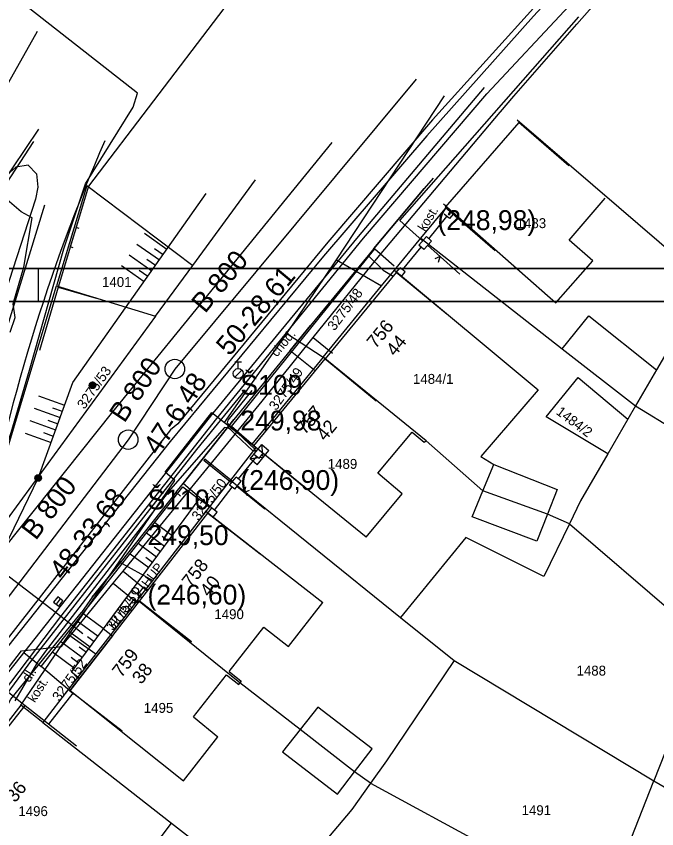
# Model space of a CAD drawing. Extents: x -601580 to 4, y -1204314 to 4.
# Drawn here: x -599625.4 to -599576.9, y -1204061.9 to -1204000.4 of the extents above; entities that cross this region are included whole.
import ezdxf

# ---------------------------------------------------------------- set-up
doc = ezdxf.new("R2010")
doc.units = 0
for name, color, linetype in [('00-EON NN', 7, 'Continuous'), ('00-INNOGY-NTL', 7, 'Continuous'), ('00-KN-HRANICE PARCEL', 7, 'Continuous'), ('00-KN-PARC. CISLA', 7, 'Continuous'), ('00-KN-VNITRNI KRESBA', 7, 'Continuous'), ('00-POLOHOPIS', 7, 'Continuous'), ('00-RAZÍTKO', 7, 'Continuous'), ('00-SITE KOM. KABEL', 7, 'Continuous'), ('00-VAK-KANAL-POTRUBI', 7, 'Continuous'), ('00-VAK-VODA-RAD IGIS', 7, 'Continuous'), ('Vrstva 25', 7, 'Continuous'), ('Vrstva 27', 7, 'Continuous'), ('Vrstva 28', 7, 'Continuous'), ('Vrstva 40', 7, 'Continuous'), ('Vrstva 6', 7, 'Continuous'), ('Vrstva 9', 7, 'Continuous')]:
    doc.layers.add(name, color=color, linetype=linetype)

# ---------------------------------------------------------------- blocks, each defined once
blk = doc.blocks.new('6.01A_962')
at = {"layer": 'Vrstva 25'}
for radius in [0.25, 0.2, 0.15, 0.1, 0.05]:
    blk.add_circle((0, 0), radius, dxfattribs=at)
blk = doc.blocks.new('6.01A_964')
at = {"layer": 'Vrstva 25'}
for radius in [0.25, 0.2, 0.15, 0.1, 0.05]:
    blk.add_circle((0, 0), radius, dxfattribs=at)
blk = doc.blocks.new('6.14A_118')
at = {"layer": 'Vrstva 28'}
blk.add_circle((0, 0), 0.25, dxfattribs=at)
blk = doc.blocks.new('6.30_56')
at = {"layer": 'Vrstva 27'}
blk.add_line((-0.25, 0), (0.25, 0), dxfattribs=at)
blk.add_lwpolyline([(-0.25, -0.251), (0.251, -0.25), (0.25, 0.251), (-0.251, 0.25)], close=True, dxfattribs=at)
blk = doc.blocks.new('6.13_80')
at = {"layer": 'Vrstva 28'}
for p, q in [((-0.25, 0.875), (0.25, 0.875)), ((0, 0.375), (0, 0.875)), ((-0.258, -0.272), (0.272, 0.258))]:
    blk.add_line(p, q, dxfattribs=at)
blk.add_circle((0, 0), 0.375, dxfattribs=at)
blk = doc.blocks.new('DL_6')
at = {"layer": 'Vrstva 40'}
blk.add_text('dl.', height=0.75, rotation=360, dxfattribs=at).set_placement((-0.174, -0.375))
blk = doc.blocks.new('VCHOD_1538')
at = {"layer": 'Vrstva 6'}
blk.add_line((0, 0.25), (0, 0), dxfattribs=at)
blk = doc.blocks.new('VCHOD_1540')
at = {"layer": 'Vrstva 6'}
blk.add_line((0, 0.25), (0, 0), dxfattribs=at)
blk = doc.blocks.new('NN630')
at = {"layer": 'Vrstva 9'}
for points in [[(-3, -700), (-703, 0)], [(-703, -700), (-703, 0), (697, 0), (697, -700)], [(-3, -700), (697, 0)], [(-703, -700), (697, -700)]]:
    blk.add_lwpolyline(points, dxfattribs=at)

msp = doc.modelspace()

# ---------------------------------------------------------------- linework, layer by layer
for points in [[(-599518.659, -1204168.008), (-599518.659, -1204019.508), (-599728.659, -1204019.508), (-599728.659, -1204168.008)], [(-599521.159, -1204165.508), (-599521.159, -1204022.008), (-599726.159, -1204022.008), (-599726.159, -1204165.508)]]:
    msp.add_lwpolyline(points, close=True)
for points in [[(-599623.709, -1204165.508), (-599623.709, -1204168.008), (-599518.659, -1204168.008), (-599518.659, -1204019.508), (-599623.709, -1204019.508), (-599623.709, -1204022.008)], [(-599621.209, -1204165.508), (-599521.159, -1204165.508), (-599521.159, -1204022.008), (-599621.209, -1204022.008)]]:
    msp.add_lwpolyline(points)
at = {"layer": '00-EON NN'}
for points in [[(-599640.793, -1204072.36), (-599631.81, -1204059.488), (-599624.178, -1204049.131), (-599611.694, -1204033.201), (-599608.009, -1204028.683)], [(-599607.551, -1204028.727), (-599609.359, -1204030.966), (-599609.409, -1204031.166), (-599608.592, -1204031.966), (-599607.34, -1204033.133), (-599607.226, -1204033.356), (-599607.481, -1204033.276), (-599608.73, -1204032.11), (-599609.134, -1204031.709), (-599609.304, -1204031.583), (-599609.603, -1204031.525), (-599613.692, -1204036.196), (-599616.169, -1204039.386), (-599618.249, -1204042.086), (-599622.999, -1204048.236), (-599623.769, -1204049.286), (-599625.46, -1204052.206)]]:
    msp.add_lwpolyline(points, dxfattribs=at)
at = {"layer": '00-INNOGY-NTL'}
for p, q in [((-599602.89, -1204024.726), (-599601.44, -1204025.896)), ((-599617.27, -1204042.386), (-599615.51, -1204043.826)), ((-599618.03, -1204043.316), (-599616.25, -1204044.776))]:
    msp.add_line(p, q, dxfattribs=at)
msp.add_lwpolyline([(-599639.42, -1204068.056), (-599633.06, -1204058.986), (-599628.54, -1204053.066), (-599624.97, -1204048.416), (-599621.94, -1204048.086), (-599618.03, -1204043.316), (-599617.27, -1204042.386), (-599606.76, -1204029.536), (-599602.89, -1204024.726), (-599597.89, -1204018.516), (-599588.752, -1204007.679), (-599588.721, -1204007.642), (-599587.72, -1204006.456), (-599582.95, -1204001.026), (-599580.65, -1203998.396), (-599573.21, -1203990.296)], dxfattribs=at)
at = {"layer": '00-KN-HRANICE PARCEL'}
for p, q in [((-599601.139, -1204018.836), (-599592.959, -1204006.436)), ((-599612.009, -1204019.266), (-599607.259, -1204012.796)), ((-599620.019, -1204013.216), (-599622.319, -1204020.806)), ((-599620.019, -1204013.216), (-599612.009, -1204019.266)), ((-599596.739, -1204019.616), (-599594.759, -1204017.216)), ((-599604.899, -1204024.426), (-599601.139, -1204018.836)), ((-599601.139, -1204018.836), (-599597.729, -1204020.816)), ((-599614.819, -1204023.096), (-599612.009, -1204019.266)), ((-599597.729, -1204020.816), (-599596.739, -1204019.616)), ((-599622.319, -1204020.806), (-599614.819, -1204023.096)), ((-599602.149, -1204026.216), (-599597.729, -1204020.816)), ((-599609.619, -1204031.156), (-599604.899, -1204024.426)), ((-599604.899, -1204024.426), (-599602.149, -1204026.216)), ((-599602.149, -1204026.216), (-599607.549, -1204032.796)), ((-599578.509, -1204029.896), (-599579.099, -1204030.906)), ((-599578.509, -1204029.896), (-599568.089, -1204036.296)), ((-599609.619, -1204031.156), (-599607.549, -1204032.796)), ((-599579.099, -1204030.906), (-599580.619, -1204033.526)), ((-599610.999, -1204037.896), (-599609.159, -1204035.516)), ((-599609.159, -1204035.516), (-599596.289, -1204045.896)), ((-599615.039, -1204043.106), (-599610.999, -1204037.896)), ((-599583.509, -1204038.806), (-599573.019, -1204047.846)), ((-599591.339, -1204039.856), (-599596.289, -1204045.896)), ((-599621.389, -1204047.216), (-599617.589, -1204041.686)), ((-599617.589, -1204041.686), (-599615.039, -1204043.106)), ((-599616.199, -1204044.596), (-599615.039, -1204043.106)), ((-599616.199, -1204044.596), (-599619.339, -1204048.656)), ((-599596.289, -1204045.896), (-599592.229, -1204049.166)), ((-599625.029, -1204052.526), (-599621.389, -1204047.216)), ((-599621.389, -1204047.216), (-599619.339, -1204048.656)), ((-599573.019, -1204047.846), (-599577.139, -1204058.256)), ((-599592.229, -1204049.166), (-599577.139, -1204058.256)), ((-599625.029, -1204052.526), (-599632.569, -1204062.156)), ((-599623.349, -1204053.846), (-599625.029, -1204052.526)), ((-599580.939, -1204067.996), (-599577.139, -1204058.256)), ((-599598.559, -1204058.436), (-599599.979, -1204060.426)), ((-599598.559, -1204058.436), (-599580.939, -1204067.996)), ((-599599.979, -1204060.426), (-599605.939, -1204067.446))]:
    msp.add_line(p, q, dxfattribs=at)
for points in [[(-599587.459, -1204008.266), (-599579.769, -1204014.866), (-599575.289, -1204018.716)], [(-599624.459, -1204011.696), (-599625.399, -1204011.826), (-599626.079, -1204012.446), (-599638.069, -1204031.746)], [(-599624.459, -1204011.696), (-599623.829, -1204012.346), (-599623.739, -1204013.336), (-599623.919, -1204014.266), (-599626.759, -1204022.976)], [(-599594.759, -1204017.216), (-599592.799, -1204014.826), (-599593.039, -1204014.646)], [(-599594.759, -1204017.216), (-599584.059, -1204025.566), (-599578.509, -1204029.896)], [(-599614.819, -1204023.096), (-599628.759, -1204042.116), (-599622.319, -1204020.806)], [(-599575.189, -1204024.186), (-599576.919, -1204027.156), (-599578.509, -1204029.896)], [(-599583.509, -1204038.806), (-599585.179, -1204038.086), (-599590.069, -1204036.316), (-599594.359, -1204032.526), (-599602.149, -1204026.216)], [(-599580.619, -1204033.526), (-599585.279, -1204030.716), (-599582.849, -1204027.746), (-599579.099, -1204030.906)], [(-599617.589, -1204041.686), (-599613.369, -1204035.536), (-599614.109, -1204034.896), (-599610.569, -1204030.396), (-599609.619, -1204031.156)], [(-599607.549, -1204032.796), (-599607.229, -1204033.036), (-599609.159, -1204035.516)], [(-599580.619, -1204033.526), (-599582.669, -1204037.066), (-599583.509, -1204038.806)], [(-599583.509, -1204038.806), (-599585.449, -1204042.796), (-599591.339, -1204039.856)], [(-599598.559, -1204058.436), (-599599.769, -1204057.566), (-599603.879, -1204054.386), (-599608.439, -1204050.856), (-599616.199, -1204044.596)], [(-599619.339, -1204048.656), (-599621.419, -1204051.336), (-599623.349, -1204053.846)], [(-599592.229, -1204049.166), (-599597.349, -1204056.736), (-599598.559, -1204058.436)], [(-599623.349, -1204053.846), (-599613.609, -1204061.456), (-599605.939, -1204067.446)], [(-599577.139, -1204058.256), (-599536.449, -1204081.856), (-599529.649, -1204085.836)]]:
    msp.add_lwpolyline(points, dxfattribs=at)
at = {"layer": '00-KN-VNITRNI KRESBA'}
for p, q in [((-599583.539, -1204017.346), (-599580.809, -1204014.186)), ((-599592.799, -1204014.826), (-599584.549, -1204022.106)), ((-599581.729, -1204018.916), (-599583.539, -1204017.346)), ((-599584.549, -1204022.106), (-599581.729, -1204018.916)), ((-599584.059, -1204025.566), (-599582.049, -1204023.076)), ((-599582.049, -1204023.076), (-599576.919, -1204027.156)), ((-599598.019, -1204034.986), (-599595.409, -1204031.876)), ((-599595.409, -1204031.876), (-599594.509, -1204032.636)), ((-599598.879, -1204039.826), (-599607.229, -1204033.036)), ((-599594.509, -1204032.636), (-599594.359, -1204032.526)), ((-599590.069, -1204036.316), (-599589.239, -1204034.326)), ((-599589.239, -1204034.326), (-599584.439, -1204036.226)), ((-599596.159, -1204036.556), (-599598.019, -1204034.986)), ((-599598.879, -1204039.826), (-599596.159, -1204036.556)), ((-599590.879, -1204038.276), (-599590.069, -1204036.316)), ((-599584.439, -1204036.226), (-599585.179, -1204038.086)), ((-599610.999, -1204037.896), (-599602.179, -1204044.766)), ((-599585.989, -1204040.136), (-599590.879, -1204038.276)), ((-599585.179, -1204038.086), (-599585.989, -1204040.136)), ((-599604.779, -1204048.096), (-599602.179, -1204044.766)), ((-599609.259, -1204049.986), (-599606.639, -1204046.646)), ((-599606.639, -1204046.646), (-599604.779, -1204048.096)), ((-599611.959, -1204053.426), (-599609.459, -1204050.246)), ((-599609.459, -1204050.246), (-599608.529, -1204050.976)), ((-599609.259, -1204049.986), (-599608.339, -1204050.716)), ((-599608.529, -1204050.976), (-599608.439, -1204050.856)), ((-599608.339, -1204050.716), (-599608.439, -1204050.856)), ((-599621.419, -1204051.336), (-599612.719, -1204058.266)), ((-599602.539, -1204052.696), (-599603.879, -1204054.386)), ((-599598.439, -1204055.826), (-599602.539, -1204052.696)), ((-599611.959, -1204053.426), (-599610.119, -1204054.936)), ((-599603.879, -1204054.386), (-599605.209, -1204056.076)), ((-599612.719, -1204058.266), (-599610.119, -1204054.936)), ((-599599.769, -1204057.566), (-599598.439, -1204055.826)), ((-599605.209, -1204056.076), (-599601.059, -1204059.256)), ((-599601.059, -1204059.256), (-599599.769, -1204057.566)), ((-599616.829, -1204065.636), (-599613.609, -1204061.456))]:
    msp.add_line(p, q, dxfattribs=at)
msp.add_lwpolyline([(-599596.739, -1204019.616), (-599585.879, -1204028.686), (-599590.219, -1204033.726), (-599589.239, -1204034.326)], dxfattribs=at)
at = {"layer": '00-POLOHOPIS'}
for p, q in [((-599596.35, -1204015.861), (-599582.8, -1204000.45)), ((-599599.474, -1204017.072), (-599589.948, -1204005.805)), ((-599624.06, -1204009.892), (-599630.716, -1204020.105)), ((-599618.069, -1204030.352), (-599601.467, -1204009.969)), ((-599629.154, -1204034.01), (-599623.197, -1204014.673)), ((-599594.152, -1204017.247), (-599592.786, -1204015.558)), ((-599592.596, -1204015.719), (-599592.978, -1204015.396)), ((-599592.31, -1204015.38), (-599592.596, -1204015.718)), ((-599620.843, -1204016.391), (-599621.289, -1204017.873)), ((-599615.663, -1204016.831), (-599613.961, -1204018.034)), ((-599610.461, -1204030.438), (-599599.474, -1204017.072)), ((-599594.329, -1204017.088), (-599594.907, -1204017.734)), ((-599593.956, -1204017.421), (-599594.329, -1204017.088)), ((-599616.24, -1204017.648), (-599614.538, -1204018.851)), ((-599594.534, -1204018.067), (-599594.907, -1204017.734)), ((-599593.956, -1204017.421), (-599594.534, -1204018.067)), ((-599614.899, -1204017.983), (-599614.25, -1204018.442)), ((-599609.088, -1204031.456), (-599598.244, -1204018.015)), ((-599598.244, -1204018.015), (-599596.762, -1204019.292)), ((-599596.133, -1204019.592), (-599594.722, -1204017.899)), ((-599616.817, -1204018.464), (-599615.116, -1204019.667)), ((-599615.477, -1204018.8), (-599614.827, -1204019.259)), ((-599617.395, -1204019.281), (-599615.693, -1204020.484)), ((-599596.616, -1204019.802), (-599596.322, -1204019.439)), ((-599595.933, -1204019.754), (-599596.322, -1204019.439)), ((-599616.054, -1204019.616), (-599615.404, -1204020.075)), ((-599596.227, -1204020.117), (-599595.933, -1204019.754)), ((-599623.67, -1204029.127), (-599621.71, -1204029.835)), ((-599622.628, -1204030.035), (-599621.88, -1204030.305)), ((-599626.702, -1204050.965), (-599610.461, -1204030.438)), ((-599626.241, -1204040.622), (-599618.069, -1204030.352)), ((-599624.01, -1204030.068), (-599622.05, -1204030.776)), ((-599624.349, -1204031.009), (-599622.389, -1204031.716)), ((-599622.968, -1204030.976), (-599622.219, -1204031.246)), ((-599607.399, -1204032.914), (-599609.088, -1204031.456)), ((-599624.689, -1204031.949), (-599622.729, -1204032.657)), ((-599623.307, -1204031.916), (-599622.559, -1204032.186)), ((-599608.537, -1204035.424), (-599607.159, -1204033.722)), ((-599607.38, -1204033.564), (-599607.088, -1204033.17)), ((-599606.978, -1204033.862), (-599607.38, -1204033.564)), ((-599606.978, -1204033.862), (-599606.701, -1204033.488)), ((-599611.086, -1204033.925), (-599611.168, -1204034.026)), ((-599609.078, -1204035.716), (-599611.168, -1204034.026)), ((-599608.996, -1204035.615), (-599611.086, -1204033.925)), ((-599626.241, -1204040.622), (-599623.701, -1204035.35)), ((-599609.22, -1204035.892), (-599608.729, -1204035.285)), ((-599608.341, -1204035.601), (-599608.73, -1204035.286)), ((-599623.483, -1204049.601), (-599612.763, -1204036.027)), ((-599612.763, -1204036.027), (-599611.535, -1204036.939)), ((-599610.356, -1204037.79), (-599609.036, -1204036.041)), ((-599608.831, -1204036.206), (-599609.22, -1204035.892)), ((-599608.831, -1204036.206), (-599608.34, -1204035.599)), ((-599621.174, -1204050.034), (-599611.535, -1204036.939)), ((-599611.535, -1204036.939), (-599610.549, -1204037.619)), ((-599610.858, -1204038.01), (-599610.56, -1204037.612)), ((-599610.172, -1204037.928), (-599610.572, -1204037.628)), ((-599610.458, -1204038.31), (-599610.172, -1204037.928)), ((-599614.889, -1204038.719), (-599613.564, -1204039.695)), ((-599615.509, -1204039.505), (-599614.157, -1204040.5)), ((-599614.317, -1204039.762), (-599613.86, -1204040.098)), ((-599616.13, -1204040.29), (-599614.749, -1204041.306)), ((-599616.75, -1204041.075), (-599615.342, -1204042.111)), ((-599614.937, -1204040.547), (-599614.453, -1204040.903)), ((-599615.557, -1204041.332), (-599615.046, -1204041.708)), ((-599616.166, -1204044.18), (-599615.705, -1204043.588)), ((-599616.166, -1204044.18), (-599615.85, -1204044.426)), ((-599615.705, -1204043.588), (-599615.389, -1204043.834)), ((-599616.914, -1204045.145), (-599616.436, -1204044.528)), ((-599616.436, -1204044.528), (-599616.12, -1204044.773)), ((-599616.914, -1204045.145), (-599616.598, -1204045.39)), ((-599620.754, -1204046.146), (-599619.17, -1204047.312)), ((-599621.374, -1204046.931), (-599619.763, -1204048.117)), ((-599621.994, -1204047.716), (-599620.356, -1204048.922)), ((-599619.982, -1204047.334), (-599619.466, -1204047.714)), ((-599620.602, -1204048.12), (-599620.059, -1204048.52)), ((-599624.799, -1204048.56), (-599623.483, -1204049.601)), ((-599622.614, -1204048.501), (-599620.948, -1204049.728)), ((-599621.222, -1204048.905), (-599620.652, -1204049.325)), ((-599621.298, -1204051.448), (-599623.483, -1204049.601)), ((-599620.567, -1204050.505), (-599621.174, -1204050.034)), ((-599626.697, -1204050.959), (-599624.688, -1204052.549)), ((-599622.888, -1204053.973), (-599621.047, -1204051.625))]:
    msp.add_line(p, q, dxfattribs=at)
for points in [[(-599605.155, -1203993.887), (-599619.907, -1204013.264), (-599622.185, -1204020.902), (-599619.321, -1204021.756)], [(-599583.563, -1204011.74), (-599587.335, -1204008.458), (-599592.906, -1204014.862), (-599589.134, -1204018.144)], [(-599623.701, -1204035.35), (-599621.09, -1204028.117), (-599610.988, -1204013.829)], [(-599594.618, -1204017.41), (-599596.35, -1204015.861)], [(-599591.801, -1204019.93), (-599594.245, -1204017.744)], [(-599593.409, -1204019.028), (-599593.291, -1204018.596), (-599593.707, -1204018.761)], [(-599592.755, -1204022.978), (-599596.616, -1204019.802), (-599602, -1204026.347), (-599598.138, -1204029.522)], [(-599619.321, -1204021.756), (-599622.185, -1204020.902), (-599623.614, -1204025.693)], [(-599603.537, -1204036.089), (-599607.399, -1204032.914), (-599602, -1204026.347), (-599598.138, -1204029.522)], [(-599606.565, -1204037.704), (-599608.667, -1204036.004)], [(-599608.023, -1204036.01), (-599608.12, -1204036.446), (-599607.713, -1204036.261)], [(-599612.096, -1204047.744), (-599616.047, -1204044.679), (-599610.858, -1204038.01), (-599606.912, -1204041.08)], [(-599617.347, -1204054.513), (-599621.298, -1204051.448), (-599616.047, -1204044.679), (-599612.096, -1204047.744)], [(-599628.107, -1204064.924), (-599632.312, -1204062.219), (-599624.688, -1204052.549), (-599620.802, -1204055.623)]]:
    msp.add_lwpolyline(points, dxfattribs=at)
msp.add_arc((-599494.15, -1204064.427), 135.954, 156.32568, 169.83375, dxfattribs=at)
at = {"layer": '00-RAZÍTKO'}
for points in [[(-599728.76, -1204019.508), (-599518.659, -1204019.508), (-599518.659, -1204168.008), (-599728.76, -1204168.008)], [(-599728.76, -1204022.008), (-599521.159, -1204022.008), (-599521.159, -1204165.508), (-599728.76, -1204165.508)]]:
    msp.add_lwpolyline(points, dxfattribs=at)
at = {"layer": '00-SITE KOM. KABEL'}
for points in [[(-599621.999, -1204045.836), (-599610.199, -1204030.856), (-599599.089, -1204017.206), (-599589.759, -1204006.286), (-599583.539, -1203999.626), (-599573.859, -1203989.066), (-599557.579, -1203972.126)], [(-599621.999, -1204045.836), (-599627.419, -1204041.686), (-599628.629, -1204040.756), (-599628.679, -1204040.516), (-599627.779, -1204037.906), (-599625.749, -1204031.896), (-599624.359, -1204027.186), (-599621.759, -1204018.006), (-599620.119, -1204013.106), (-599616.529, -1204007.296), (-599616.179, -1204006.226), (-599625.499, -1203998.926)], [(-599625.819, -1204024.306), (-599625.439, -1204023.216), (-599625.599, -1204022.186), (-599624.799, -1204019.396), (-599624.149, -1204015.666), (-599624.989, -1204015.226), (-599626.239, -1204014.146), (-599631.779, -1204011.126), (-599632.369, -1204011.056)], [(-599593.809, -1204012.656), (-599594.499, -1204013.446), (-599598.309, -1204017.996), (-599598.749, -1204018.506)], [(-599598.309, -1204017.996), (-599594.499, -1204013.446)], [(-599598.749, -1204018.506), (-599603.099, -1204023.816), (-599604.629, -1204025.716)], [(-599598.749, -1204018.506), (-599597.609, -1204019.626), (-599596.859, -1204020.076)], [(-599604.629, -1204025.716), (-599603.099, -1204023.816)], [(-599604.629, -1204025.716), (-599608.909, -1204030.926), (-599612.739, -1204035.756)], [(-599604.629, -1204025.716), (-599602.749, -1204027.226)], [(-599612.739, -1204035.756), (-599608.909, -1204030.926)], [(-599613.269, -1204036.416), (-599612.739, -1204035.756)], [(-599610.589, -1204037.616), (-599612.739, -1204035.756)], [(-599613.269, -1204036.416), (-599617.439, -1204041.656), (-599619.609, -1204044.366), (-599620.429, -1204045.536)], [(-599612.939, -1204036.716), (-599613.269, -1204036.416)], [(-599619.609, -1204044.366), (-599617.439, -1204041.656)], [(-599706.729, -1204171.726), (-599707.939, -1204170.796), (-599690.829, -1204145.256), (-599680.939, -1204130.676), (-599669.219, -1204113.236), (-599666.739, -1204109.486), (-599666.509, -1204107.356), (-599660.459, -1204098.156), (-599658.139, -1204095.976), (-599651.239, -1204085.636), (-599633.359, -1204060.796), (-599621.999, -1204045.836)], [(-599626.919, -1204054.046), (-599626.369, -1204053.256), (-599625.779, -1204052.086), (-599623.279, -1204049.016), (-599620.429, -1204045.536)], [(-599620.319, -1204047.126), (-599621.999, -1204045.836)], [(-599618.782, -1204046.732), (-599620.429, -1204045.536)], [(-599618.782, -1204046.732), (-599618.071, -1204047.284), (-599621.299, -1204051.446), (-599620.983, -1204051.691)], [(-599625.779, -1204052.086), (-599623.279, -1204049.016)]]:
    msp.add_lwpolyline(points, dxfattribs=at)
at = {"layer": '00-VAK-KANAL-POTRUBI'}
for points in [[(-599595.097, -1204005.176), (-599613.367, -1204027.104)], [(-599613.367, -1204027.104), (-599616.896, -1204032.451)], [(-599616.896, -1204032.451), (-599637.368, -1204059.264)]]:
    msp.add_lwpolyline(points, dxfattribs=at)
for centre in [(-599613.367, -1204027.104), (-599616.896, -1204032.451)]:
    msp.add_circle(centre, 0.735, dxfattribs=at)
at = {"layer": '00-VAK-VODA-RAD IGIS'}
for points in [[(-599457.832, -1203864.833), (-599460.789, -1203868.176), (-599468.919, -1203876.936), (-599481.569, -1203890.086), (-599494.309, -1203903.026), (-599506.559, -1203916.026), (-599518.899, -1203929.286), (-599531.389, -1203942.426), (-599543.989, -1203955.566), (-599556.639, -1203968.606), (-599565.129, -1203977.276), (-599577.629, -1203990.486), (-599585.749, -1203999.266), (-599593.869, -1204008.256), (-599601.799, -1204017.496), (-599613.149, -1204031.246), (-599613.689, -1204031.696)], [(-599457.732, -1203865.707), (-599462.199, -1203870.466), (-599469.769, -1203878.516), (-599482.189, -1203891.396), (-599494.839, -1203904.236), (-599507.369, -1203917.576), (-599519.709, -1203930.756), (-599531.909, -1203943.716), (-599544.669, -1203956.916), (-599557.229, -1203969.846), (-599565.409, -1203978.466), (-599578.069, -1203991.576), (-599586.229, -1204000.406), (-599594.309, -1204009.476), (-599602.109, -1204018.566), (-599606.119, -1204023.406)], [(-599623.788, -1204001.568), (-599633.812, -1204019.37), (-599644.963, -1204034.808), (-599652.205, -1204044.164), (-599669.243, -1204066.594), (-599684.387, -1204086.47)], [(-599681.29, -1204085.896), (-599664.657, -1204064.072), (-599655.799, -1204052.518), (-599626.628, -1204013.348), (-599623.659, -1204008.971)], [(-599606.119, -1204023.406), (-599613.729, -1204032.576)], [(-599613.689, -1204031.696), (-599627.859, -1204049.826), (-599635.479, -1204059.976), (-599650.069, -1204081.406), (-599663.221, -1204099.95)], [(-599613.729, -1204032.576), (-599627.599, -1204050.056), (-599635.129, -1204060.316), (-599649.649, -1204081.406), (-599663.669, -1204101.526)]]:
    msp.add_lwpolyline(points, dxfattribs=at)

# ---------------------------------------------------------------- block references
at = {"layer": '00-EON NN', "xscale": 0.001, "yscale": 0.0010000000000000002, "rotation": 50.57593617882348}
msp.add_blockref('NN630', (-599607.226, -1204033.356), dxfattribs=at)
at = {"layer": '00-POLOHOPIS'}
for name, p, xscale, yscale, rotation in [('VCHOD_1538', (-599620.843, -1204016.391), 1.0000017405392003, 1.0000017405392, -106.7489746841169), ('VCHOD_1540', (-599621.289, -1204017.873), 1.0000017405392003, 1.0000017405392, -106.7489746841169), ('6.30_56', (-599622.184, -1204044.686), 0.9999990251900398, 0.9999990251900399, -127.60325783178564), ('DL_6', (-599624.598, -1204050.525), 1.0000001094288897, 1.0000001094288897, 57.91820085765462)]:
    msp.add_blockref(name, p, dxfattribs=dict(at, xscale=xscale, yscale=yscale, rotation=rotation))
msp.add_blockref('6.13_80', (-599608.574, -1204027.446), dxfattribs=at)
at = {"layer": '00-POLOHOPIS', "rotation": -90.00000000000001}
for name, p in [('6.01A_964', (-599619.588, -1204028.341)), ('6.01A_962', (-599623.701, -1204035.35)), ('6.14A_118', (-599616.375, -1204043.887))]:
    msp.add_blockref(name, p, dxfattribs=at)

# ---------------------------------------------------------------- texts
at = {"layer": '00-KN-PARC. CISLA'}
for s, p in [('1483', (-599587.505, -1204016.446)), ('1401', (-599618.873, -1204020.896)), ('1484/1', (-599595.349, -1204028.227)), ('1489', (-599601.795, -1204034.656)), ('1490', (-599610.375, -1204046.026)), ('1488', (-599582.975, -1204050.296)), ('1495', (-599615.715, -1204053.116)), ('1496', (-599625.205, -1204060.926)), ('1491', (-599587.133, -1204060.856))]:
    msp.add_text(s, height=0.75, dxfattribs=at).set_placement(p)
for s, rotation, p in [('3275/48', 53, (-599601.285, -1204024.262)), ('3275/53', 55, (-599620.21, -1204030.2)), ('3275/49', 55, (-599605.698, -1204030.303)), ('1484/2', 323, (-599584.581, -1204030.47)), ('3275/50', 53, (-599611.566, -1204038.64)), ('3275/51', 53, (-599618.035, -1204046.958)), ('3275/52', 54, (-599622.101, -1204052.308))]:
    msp.add_text(s, height=0.75, rotation=rotation, dxfattribs=at).set_placement(p)
at = {"layer": '00-POLOHOPIS'}
for s, height, rotation, p in [('kost.', 0.7, 57.9182, (-599594.446, -1204016.748)), ('756', 1, 50.55885, (-599598.168, -1204025.623)), ('chod.', 0.7, 50.36652, (-599605.641, -1204026.24)), ('44', 1, 50.55885, (-599596.704, -1204026.205)), ('757', 1, 50.57497, (-599603.518, -1204032.13)), ('42', 1, 50.57497, (-599601.98, -1204032.622)), ('758', 1, 52.11431, (-599612.137, -1204043.724)), ('HUP', 0.7, 52.19775, (-599615.401, -1204043.679)), ('40', 1, 52.11431, (-599610.77, -1204044.409)), ('HUP', 0.7, 52.19775, (-599617.902, -1204046.902)), ('759', 1, 52.19775, (-599617.409, -1204050.513)), ('38', 1, 52.19775, (-599615.903, -1204051.019)), ('kost.', 0.7, 57.9182, (-599623.955, -1204052.394)), ('36', 1, 51.74712, (-599625.439, -1204059.961))]:
    msp.add_text(s, height=height, rotation=rotation, dxfattribs=at).set_placement(p)
at = {"layer": '00-VAK-KANAL-POTRUBI'}
for s, p in [('(248,98)', (-599593.496, -1204016.592)), ('Š109', (-599608.407, -1204029.053)), ('249,98 ', (-599608.407, -1204031.753)), ('(246,90)', (-599608.407, -1204036.253)), ('Š110', (-599615.435, -1204037.725)), ('249,50 ', (-599615.435, -1204040.425)), ('(246,60)', (-599615.435, -1204044.925))]:
    msp.add_text(s, height=1.5, dxfattribs=at).set_placement(p)
for s, rotation, p in [('B 800', 50.2, (-599611.082, -1204022.954)), ('50-28,61', 50.2, (-599609.223, -1204026.191)), ('B 800', 56.58, (-599617.179, -1204031.246)), ('47-6,48', 56.58, (-599614.611, -1204033.708)), ('B 800', 52.64, (-599623.888, -1204040.125)), ('48-33,68', 52.64, (-599621.791, -1204043.148))]:
    msp.add_text(s, height=1.5, rotation=rotation, dxfattribs=at).set_placement(p)

doc.saveas('drawing.dxf')
